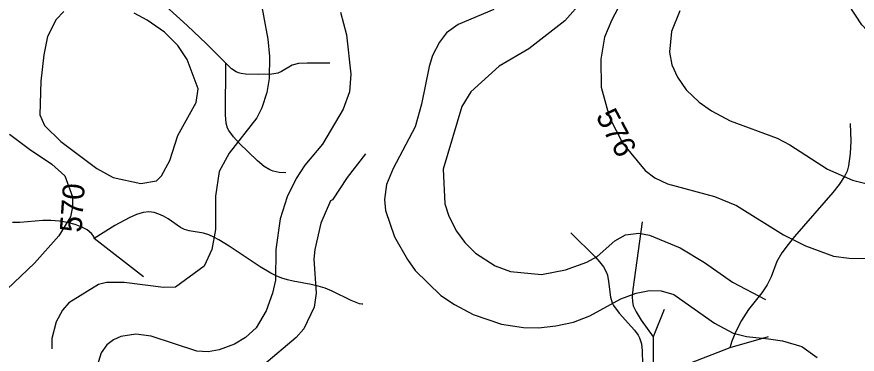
# Model space of a CAD drawing. Extents: x -709584 to -702006, y -1161789 to -1157496.
# Drawn here: x -706462.3 to -706078.8, y -1158729.9 to -1158575.8 of the extents above; entities that cross this region are included whole.
import ezdxf

# ---------------------------------------------------------------- set-up
doc = ezdxf.new("R2010")
doc.units = 0
for name, color, linetype in [('120_vrstevnice hlavní', 7, 'Continuous'), ('121_vrstevnice hlavní_popis', 7, 'Continuous'), ('122_vrstevnice základní', 7, 'Continuous'), ('124_vrstevnice doplňková', 7, 'Continuous'), ('411_akumulovaný odtok', 7, 'Continuous')]:
    doc.layers.add(name, color=color, linetype=linetype)

msp = doc.modelspace()

# ---------------------------------------------------------------- linework, layer by layer
at = {"layer": '120_vrstevnice hlavní'}
for points in [[(-705956.74, -1158653.45), (-705955.45, -1158639.72), (-705957.88, -1158625.99), (-705962.75, -1158616.98), (-705966.32, -1158613.97), (-705974.9, -1158610.11), (-705984.63, -1158609.26), (-705999.21, -1158610.4), (-706012.66, -1158610.4), (-706029.82, -1158608.4), (-706038.4, -1158606.25), (-706050.99, -1158600.82), (-706069.44, -1158587.23), (-706076.73, -1158579.36), (-706082.88, -1158570.21)], [(-706465.58, -1158629.42), (-706456.57, -1158636.28), (-706446.28, -1158643.01), (-706440.41, -1158648.44), (-706436.98, -1158658.02), (-706436.98, -1158662.6), (-706437.84, -1158667.18), (-706443.13, -1158675.76), (-706454.28, -1158688.34), (-706466.73, -1158700.21)]]:
    msp.add_lwpolyline(points, dxfattribs=at)
at = {"layer": '122_vrstevnice základní'}
for points in [[(-706178.27, -1158553.34), (-706190.85, -1158577.08), (-706194.14, -1158585.09), (-706195.86, -1158595.1), (-706195.72, -1158607.97), (-706191.85, -1158621.7), (-706185.85, -1158633.71), (-706175.55, -1158646.01), (-706171.12, -1158649.3), (-706165.4, -1158652.02), (-706143.95, -1158657.88), (-706133.94, -1158662.03), (-706112.48, -1158675.33), (-706102.47, -1158680.33), (-706089.6, -1158685.05), (-706082.45, -1158686.05), (-706067.29, -1158686.2)], [(-706244.63, -1158572.36), (-706260.93, -1158579.22), (-706266.22, -1158583.08), (-706269.51, -1158587.37), (-706272.66, -1158593.38), (-706274.23, -1158598.53), (-706277.66, -1158615.69), (-706280.52, -1158625.99), (-706290.53, -1158645.01), (-706293.68, -1158652.3), (-706294.54, -1158659.17), (-706294.11, -1158664.32), (-706289.96, -1158676.33), (-706284.1, -1158686.63), (-706280.52, -1158691.63), (-706268.8, -1158703.07), (-706262.65, -1158707.22), (-706254.07, -1158711.8), (-706241.2, -1158716.23), (-706231.18, -1158717.66), (-706224.32, -1158717.8), (-706216.31, -1158716.95), (-706208.3, -1158715.23), (-706200.87, -1158712.37), (-706186.71, -1158704.65), (-706179.7, -1158702.07), (-706173.69, -1158700.78), (-706168.26, -1158700.93), (-706162.54, -1158702.64), (-706143.95, -1158715.8), (-706135.49, -1158720.23), (-706129.32, -1158721.8), (-706119.38, -1158722.88), (-706112.86, -1158723.77), (-706104.13, -1158726.39), (-706097.12, -1158731.4)], [(-706159.82, -1158573.07), (-706163.54, -1158582.51), (-706164.54, -1158591.95), (-706163.4, -1158597.67), (-706160.82, -1158603.39), (-706156.96, -1158609.11), (-706150.95, -1158614.83), (-706145.38, -1158618.69), (-706136.8, -1158623.27), (-706115.34, -1158631.28), (-706109.62, -1158634.28), (-706092.46, -1158645.44), (-706081.02, -1158650.44), (-706063.86, -1158654.73), (-706048.13, -1158656.16), (-706035.26, -1158655.74), (-706030.11, -1158651.3)], [(-706314.56, -1158573.65), (-706311.84, -1158583.94), (-706309.84, -1158601.96), (-706310.56, -1158609.97), (-706313.42, -1158617.98), (-706322.86, -1158634), (-706330.86, -1158643.58), (-706334.87, -1158649.58), (-706339.02, -1158658.02), (-706342.16, -1158668.03), (-706344.17, -1158682.05), (-706344.31, -1158696.06), (-706345.59, -1158702.07), (-706348.46, -1158710.08), (-706353.17, -1158717.8), (-706357.89, -1158722.24), (-706363.04, -1158725.38), (-706369.91, -1158727.96), (-706375.06, -1158728.81), (-706380.2, -1158728.53), (-706401.08, -1158721.66), (-706407.95, -1158720.81), (-706414.81, -1158721.81), (-706418.25, -1158723.38), (-706421.25, -1158725.67), (-706423.82, -1158729.24), (-706425.68, -1158735.25)]]:
    msp.add_lwpolyline(points, dxfattribs=at)
at = {"layer": '124_vrstevnice doplňková'}
for points in [[(-706351.69, -1158564.44), (-706347.74, -1158585.94), (-706347.02, -1158593.95), (-706347.17, -1158603.96), (-706348.23, -1158610.34), (-706350.46, -1158617.41), (-706352.75, -1158621.98), (-706365.47, -1158638), (-706369.91, -1158646.44), (-706371.62, -1158657.74), (-706371.62, -1158672.9), (-706373.34, -1158682.05), (-706376.77, -1158689.63), (-706389.93, -1158699.35), (-706395.36, -1158699.5), (-706413.38, -1158697.21), (-706421.39, -1158697.21), (-706424.97, -1158698.07), (-706438.55, -1158706.5), (-706441.41, -1158709.79), (-706444.42, -1158715.08), (-706446.28, -1158722.67), (-706446.28, -1158727.38)], [(-706203.87, -1158568.21), (-706212.31, -1158577.65), (-706228.75, -1158590.38), (-706242.2, -1158598.24), (-706255.21, -1158609.97), (-706259.21, -1158616.69), (-706267.8, -1158645.44), (-706267.08, -1158661.17), (-706265.22, -1158666.89), (-706261.65, -1158673.75), (-706257.93, -1158678.9), (-706253.06, -1158683.77), (-706244.06, -1158689.49), (-706237.05, -1158692.06), (-706222.89, -1158693.49), (-706212.02, -1158691.34), (-706202.15, -1158687.91), (-706197.43, -1158685.34), (-706189.42, -1158678.04), (-706184.56, -1158675.33), (-706178.55, -1158674.61), (-706173.69, -1158675.47), (-706159.68, -1158681.33), (-706148.52, -1158688.05), (-706135.79, -1158696.92), (-706120.63, -1158704.93)], [(-706440.93, -1158573.29), (-706444.42, -1158576.93), (-706448.28, -1158584.8), (-706449.99, -1158593.09), (-706451.42, -1158605.11), (-706451.85, -1158620.55), (-706449.71, -1158625.42), (-706442.27, -1158632.71), (-706425.83, -1158645.01), (-706418.39, -1158649.16), (-706405.66, -1158651.87), (-706398.65, -1158650.73), (-706396.26, -1158648.34), (-706392.5, -1158641.43), (-706388.78, -1158629.99), (-706380.49, -1158614.98), (-706379.63, -1158608.68), (-706384.64, -1158595.24), (-706388.78, -1158588.8)], [(-706388.78, -1158588.8), (-706394.93, -1158582.8), (-706402.8, -1158577.36), (-706408.81, -1158574.07)], [(-706303.26, -1158638.43), (-706311.56, -1158649.16), (-706318.28, -1158659.45), (-706319.14, -1158659.88), (-706323.57, -1158670.04), (-706326.29, -1158682.05), (-706326.72, -1158686.48), (-706325.71, -1158702.07), (-706326.57, -1158708.36), (-706331.29, -1158718.37), (-706334.87, -1158722.24), (-706349.6, -1158734.82)]]:
    msp.add_lwpolyline(points, dxfattribs=at)
at = {"layer": '411_akumulovaný odtok'}
for p, q in [((-706404.49, -1158694.5), (-706426.99, -1158677)), ((-706166.99, -1158709.5), (-706171.99, -1158722)), ((-706119.49, -1158722), (-706136.99, -1158727))]:
    msp.add_line(p, q, dxfattribs=at)
for points in [[(-706366.99, -1158597), (-706375.8, -1158588.14), (-706384.59, -1158579.69), (-706394.3, -1158570.93)], [(-706339.49, -1158647), (-706342.53, -1158646.92), (-706345.33, -1158646.33), (-706346.8, -1158645.75), (-706349.5, -1158644.2), (-706352.52, -1158641.6), (-706360.79, -1158633.46), (-706363.39, -1158630.67), (-706365.58, -1158627.71), (-706366.11, -1158626.65), (-706366.76, -1158624.31), (-706367.12, -1158620.54), (-706366.99, -1158597)], [(-706319.49, -1158597), (-706329.82, -1158596.91), (-706333.84, -1158597.14), (-706336.65, -1158597.83), (-706341.48, -1158600.82), (-706343.2, -1158601.51), (-706346.02, -1158601.97), (-706351.97, -1158602.13), (-706357.95, -1158602), (-706359.98, -1158601.74), (-706361.1, -1158601.4), (-706362.22, -1158600.92), (-706364.31, -1158599.56), (-706366.99, -1158597)], [(-706081.99, -1158624.5), (-706081.81, -1158632.52), (-706082.02, -1158638.22), (-706082.8, -1158643.83), (-706083.49, -1158646.28), (-706084.48, -1158648.48), (-706087.01, -1158652.37), (-706089.94, -1158656.1), (-706107.41, -1158676.11), (-706110.42, -1158679.81), (-706113.17, -1158683.61), (-706115.44, -1158687.58), (-706118.08, -1158694.54), (-706119.86, -1158698.17), (-706122.39, -1158701.84), (-706128.44, -1158709.41), (-706131.7, -1158714.45), (-706134.22, -1158719.54), (-706135.99, -1158723.93), (-706136.99, -1158727)], [(-706304.49, -1158707), (-706304.92, -1158707.07), (-706305.98, -1158706.86), (-706307.54, -1158706.34), (-706309.78, -1158705.38), (-706318.39, -1158701.14), (-706321.6, -1158699.8), (-706324.85, -1158698.75), (-706327.97, -1158697.99), (-706336.18, -1158696.58), (-706338.84, -1158695.98), (-706341.45, -1158695.19), (-706343.99, -1158694.15), (-706346.47, -1158692.9), (-706351.3, -1158690.03), (-706365.42, -1158680.53), (-706370.1, -1158677.68), (-706372.43, -1158676.44), (-706374.77, -1158675.4), (-706377.09, -1158674.63), (-706383.72, -1158673.48), (-706385.77, -1158672.9), (-706387.69, -1158671.96), (-706393.28, -1158668.07), (-706395.32, -1158666.89), (-706397.48, -1158665.93), (-706399.71, -1158665.24), (-706402.01, -1158664.93), (-706404.71, -1158665.23), (-706407.77, -1158666.15), (-706411.05, -1158667.54), (-706417.61, -1158671.05), (-706426.99, -1158677)], [(-706426.99, -1158677), (-706427.2, -1158676.17), (-706428.29, -1158674.78), (-706430.23, -1158673.16), (-706432.68, -1158671.81), (-706435.71, -1158670.67), (-706439.16, -1158669.78), (-706442.89, -1158669.18), (-706446.72, -1158668.87), (-706450.49, -1158668.86), (-706460.94, -1158669.72), (-706464.28, -1158669.72)], [(-706176.99, -1158669.5), (-706181.2, -1158700.41), (-706181.48, -1158703.68), (-706181.43, -1158705.81), (-706181.01, -1158707.8), (-706179.72, -1158710.55), (-706177.35, -1158714.28), (-706171.99, -1158722)], [(-706209.49, -1158674.5), (-706198.4, -1158685.35), (-706196.36, -1158687.63), (-706194.58, -1158689.99), (-706193.24, -1158692.52), (-706192.82, -1158693.85), (-706192.31, -1158696.64), (-706191.45, -1158703.78), (-706190.67, -1158706.46), (-706190.06, -1158707.72), (-706187.52, -1158711.22), (-706180.5, -1158718.91), (-706178.82, -1158721.25), (-706178.16, -1158722.49), (-706177.3, -1158725.21), (-706176.9, -1158728.42), (-706176.79, -1158734.4), (-706176.99, -1158742)], [(-706171.99, -1158722), (-706171.95, -1158734.37), (-706172.15, -1158736.49), (-706172.44, -1158737.23), (-706173.13, -1158738.19), (-706176.99, -1158742)], [(-706136.99, -1158727), (-706155.3, -1158734.18), (-706160.85, -1158736.75), (-706162.85, -1158738.05), (-706165.54, -1158740.3), (-706167.98, -1158742.75), (-706169.94, -1158745.34), (-706170.66, -1158747.17), (-706170.72, -1158748.19), (-706170.59, -1158749.23), (-706169.95, -1158751.39), (-706167.9, -1158755.82), (-706161.99, -1158767)]]:
    msp.add_lwpolyline(points, dxfattribs=at)

# ---------------------------------------------------------------- texts
at = {"layer": '121_vrstevnice hlavní_popis'}
for s, rotation, p in [('576', 297.9901, (-706198.36, -1158621.12)), ('570', 86.0483, (-706432.78, -1158674.48))]:
    msp.add_text(s, height=10, rotation=rotation, dxfattribs=at).set_placement(p)

doc.saveas('drawing.dxf')
